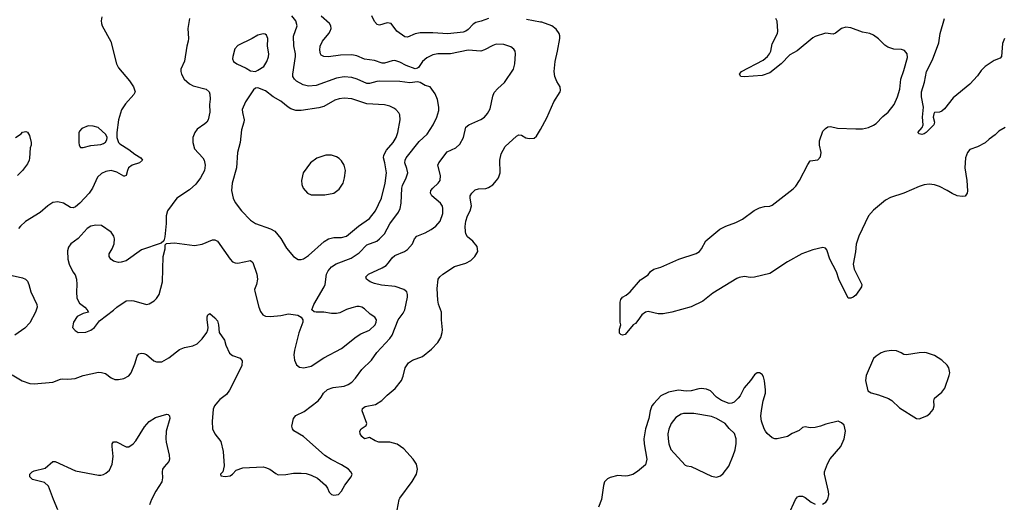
# Model space of a CAD drawing. Header units: inches. Extents: x 1834610 to 2027685, y 642842 to 774116.
# Tile 263 of 632: x 1885889 to 1893662, y 741689 to 745500. Entities that reach past the tile are written whole.
import ezdxf

# ---------------------------------------------------------------- set-up
doc = ezdxf.new("R2010")
doc.units = ezdxf.units.IN
doc.header["$MEASUREMENT"] = 0
doc.layers.add('B8784', color=7, linetype='Continuous')
doc.layers.add('B8794', color=7, linetype='Continuous')

msp = doc.modelspace()

# ---------------------------------------------------------------- linework, layer by layer
at = {"layer": 'B8784', "color": 5}
for points, elevation in [([(1885830, 742696.3), (1885908.7, 742648.7), (1885970, 742628.2), (1886004.1, 742624.1), (1886150, 742636.3), (1886210, 742662), (1886230, 742664.9), (1886270, 742662), (1886327.5, 742667.5), (1886389.7, 742690.3), (1886510, 742715.3), (1886535.1, 742715.1), (1886566.7, 742706.7), (1886610.5, 742670.5), (1886638.5, 742658.5), (1886670, 742658), (1886710, 742665.5), (1886750, 742688), (1886769.6, 742710.4), (1886798.6, 742781.4), (1886816.6, 742843.4), (1886830, 742860.7), (1886850, 742867.3), (1886870, 742864.9), (1886890, 742856.3), (1886946.5, 742806.5), (1886970, 742798.3), (1887010, 742798.9), (1887067, 742830), (1887150, 742896.4), (1887190, 742910.4), (1887256.2, 742923.8), (1887290, 742939.5), (1887330, 742979.3), (1887365.4, 743030), (1887374, 743050), (1887376.3, 743070), (1887368.3, 743130), (1887370, 743154), (1887375.3, 743170), (1887390, 743178.8), (1887430, 743146.8), (1887450, 743121), (1887459.5, 743090), (1887464.6, 743030), (1887505.3, 742970), (1887517, 742930), (1887546.1, 742866.1), (1887570, 742847), (1887628.2, 742828.2), (1887644.9, 742804.9), (1887642.4, 742770), (1887635.3, 742750), (1887546.2, 742573.8), (1887520.2, 742539.7), (1887470, 742501.6), (1887450, 742479.6), (1887427, 742450), (1887415.4, 742424.6), (1887407.3, 742327.3), (1887410.4, 742270), (1887428.4, 742230), (1887475.8, 742170), (1887496.4, 742090), (1887502.8, 741977.2), (1887491.6, 741928.4), (1887474, 741910), (1887478, 741898), (1887510, 741892), (1887550, 741898), (1887568, 741910), (1887596.5, 741943.5), (1887650, 741960.7), (1887810, 741968), (1887830, 741964.9), (1887864.7, 741950), (1887910, 741916), (1887930, 741906.8), (1887990, 741907.3), (1888050, 741919.1), (1888110, 741919.1), (1888150, 741915.5), (1888190, 741904), (1888239.8, 741879.8), (1888303.6, 741823.6), (1888319.8, 741799.8), (1888331.3, 741770), (1888350, 741751.3), (1888370, 741746), (1888406, 741750), (1888430, 741778), (1888456.2, 741823.8), (1888505.2, 741890), (1888512.7, 741910), (1888504, 741930), (1888484, 741950), (1888430, 741986), (1888346.8, 742026.8), (1888297.2, 742057.2), (1888130, 742209.6), (1888052.3, 742252.3), (1888041.2, 742270), (1888038, 742290), (1888051.6, 742350), (1888070, 742374.9), (1888133.9, 742406.1), (1888245.2, 742490), (1888270, 742518.8), (1888287.3, 742550), (1888319.5, 742580.5), (1888363.8, 742596.2), (1888450, 742605.8), (1888481.3, 742618.7), (1888510, 742638), (1888539.7, 742670), (1888590, 742737.6), (1888666, 742810), (1888707.3, 742872.7), (1888810, 742981.1), (1888830, 743008.5), (1888875.7, 743130), (1888916.6, 743183.4), (1888929.8, 743210), (1888951.6, 743310), (1888951.6, 743330), (1888945.6, 743350), (1888922.4, 743370), (1888854, 743394), (1888744.2, 743404.2), (1888690, 743416.4), (1888655.1, 743430), (1888627, 743450), (1888620.9, 743470), (1888642.7, 743490), (1888750, 743540.3), (1888780.7, 743559.3), (1888801, 743579), (1888830, 743620.4), (1888850, 743638), (1888926.6, 743670), (1888950, 743686), (1888989.7, 743730), (1889006.6, 743770), (1889025.1, 743790), (1889090, 743817.4), (1889136.9, 743843.1), (1889174.7, 743870), (1889207.3, 743910), (1889230.7, 743970), (1889230.7, 744010), (1889226.2, 744026.2), (1889212, 744052), (1889141.6, 744110), (1889131.5, 744130), (1889134.7, 744150), (1889149.7, 744170), (1889192.2, 744207.8), (1889207.1, 744230), (1889209.8, 744270), (1889189.7, 744350), (1889197.4, 744370), (1889264.9, 744455.1), (1889332.5, 744487.5), (1889362.8, 744517.2), (1889392.8, 744570), (1889411.6, 744650), (1889435.1, 744670), (1889530, 744710.3), (1889557.6, 744730), (1889582, 744758), (1889603.5, 744796.5), (1889624.5, 744895.5), (1889635.9, 744924.1), (1889662.4, 744957.6), (1889716.4, 745003.6), (1889786.3, 745110), (1889798.9, 745150), (1889803.6, 745230), (1889799.6, 745250), (1889790, 745266), (1889765.3, 745285.3), (1889710, 745303.5), (1889650, 745306.3), (1889623.4, 745296.6), (1889558.6, 745261.4), (1889530, 745252.3), (1889430, 745259), (1889290, 745230.8), (1889190, 745230.7), (1889150, 745221.8), (1889102.6, 745197.4), (1889070, 745168.4), (1889037.4, 745122.6), (1889030, 745115.8), (1889010, 745111.4), (1888939.1, 745139.1), (1888890, 745165.5), (1888850, 745177.4), (1888830, 745175.8), (1888770, 745156.8), (1888750, 745157.1), (1888690, 745177.6), (1888610, 745188.8), (1888550, 745213.2), (1888510, 745222.4), (1888420.6, 745219.4), (1888327.3, 745207.3), (1888289.8, 745209.7), (1888270, 745220.9), (1888264.2, 745230), (1888258.3, 745258.3), (1888261, 745290), (1888279.7, 745330), (1888329.7, 745390), (1888341.1, 745410), (1888346.9, 745430), (1888344.4, 745450), (1888333.7, 745470), (1888268.4, 745528.4)], 640), ([(1886537.2, 745522.8), (1886531.8, 745490), (1886533.7, 745470), (1886540.4, 745450), (1886608.7, 745328.7), (1886653, 745150), (1886670, 745118.8), (1886756.2, 745016.2), (1886787.7, 744970), (1886799.1, 744930), (1886790.5, 744910), (1886724.1, 744835.9), (1886692, 744788), (1886668.9, 744710), (1886654.4, 744610), (1886654.9, 744570), (1886667.7, 744530), (1886679.2, 744519.2), (1886750, 744475.8), (1886797.6, 744437.6), (1886846, 744410), (1886858.8, 744390), (1886834.8, 744370), (1886776, 744350), (1886748.8, 744331.2), (1886739.1, 744310), (1886730.4, 744269.6), (1886716.7, 744263.3), (1886710, 744262.9), (1886654.9, 744294.9), (1886610, 744308.7), (1886570, 744302.3), (1886534.3, 744285.7), (1886504.1, 744255.9), (1886463.6, 744170), (1886436.1, 744130), (1886363.2, 744050), (1886330, 744022.4), (1886310, 744014.5), (1886290, 744018), (1886233.6, 744050), (1886190, 744061.4), (1886150, 744055.9), (1886110.3, 744030), (1886050, 743978), (1885934.9, 743905.1), (1885895.3, 743870), (1885879.6, 743850)], 640), ([(1887228.7, 745510), (1887216.5, 745430), (1887222, 745350), (1887219.5, 745330), (1887208.5, 745290), (1887188.7, 745171.3), (1887160.7, 745110), (1887160.7, 745090), (1887165.5, 745070), (1887188.4, 745030), (1887230, 744992.2), (1887257.7, 744977.7), (1887361, 744950), (1887384, 744930), (1887390, 744912), (1887391.7, 744871.7), (1887386, 744830), (1887388.7, 744770), (1887377.1, 744710), (1887364.9, 744690), (1887350, 744677), (1887290, 744636.2), (1887270.2, 744609.8), (1887256.9, 744570), (1887256, 744530), (1887270, 744480.7), (1887335.5, 744410), (1887346.4, 744390), (1887354, 744350), (1887347, 744310), (1887316.9, 744250), (1887278.7, 744201.3), (1887230, 744157.4), (1887130, 744089.6), (1887054.9, 743990), (1887044.4, 743950), (1887046, 743890), (1887034.8, 743785.2), (1887026, 743754), (1887006, 743734), (1886850, 743681.3), (1886730, 743595.6), (1886690, 743584.5), (1886670, 743583.7), (1886630, 743593.2), (1886609, 743610), (1886594, 743630), (1886594, 743650), (1886619, 743690), (1886634, 743730), (1886637.2, 743770), (1886632.7, 743790), (1886610, 743821.2), (1886534.3, 743874.3), (1886490, 743878), (1886450, 743869.5), (1886422, 743850), (1886350, 743772.3), (1886291.3, 743730), (1886275.3, 743704.7), (1886266.4, 743673.6), (1886267.7, 743610), (1886279.1, 743570), (1886308.2, 743510), (1886325.5, 743485.5), (1886338.4, 743450), (1886341.1, 743410), (1886336.5, 743350), (1886340.7, 743300.7), (1886360.4, 743260.4), (1886402, 743230), (1886422, 743210), (1886432, 743190), (1886390, 743179), (1886343.4, 743156.6), (1886314, 743110), (1886304.7, 743070), (1886325.4, 743045.4), (1886350.9, 743030.9), (1886410, 743033.4), (1886450, 743048), (1886479, 743070), (1886518, 743122), (1886630, 743204.9), (1886655.1, 743230), (1886730, 743280.4), (1886770, 743283.1), (1886790, 743279.5), (1886890, 743250.7), (1886910, 743254.8), (1886950, 743278.8), (1886970, 743298.8), (1886990, 743331), (1887016.9, 743430), (1887020.7, 743630), (1887037.2, 743690), (1887038, 743722), (1887048, 743732), (1887110, 743738), (1887270, 743717.6), (1887330, 743726.7), (1887410, 743761.6), (1887430, 743760.5), (1887450, 743750.6), (1887550, 743607.7), (1887570, 743588.2), (1887590, 743579.5), (1887610, 743578), (1887710, 743597.1), (1887730, 743582.8), (1887760.3, 743490), (1887766.7, 743450), (1887759.5, 743410), (1887743, 743370), (1887745.5, 743354.5), (1887775.8, 743230), (1887790, 743194.8), (1887809, 743169), (1887830, 743159.3), (1887870, 743156.4), (1887950, 743164.9), (1888010, 743177.1), (1888085.5, 743165.5), (1888111.3, 743150), (1888122.8, 743130), (1888124.9, 743110), (1888093.3, 743026.7), (1888058.2, 742890), (1888053.8, 742853.8), (1888058, 742810), (1888073.3, 742773.3), (1888096.7, 742756.7), (1888131.7, 742751.7), (1888190, 742764.9), (1888290, 742830.3), (1888430, 742902.8), (1888544.5, 742995.5), (1888581.7, 743018.3), (1888650, 743048.3), (1888694.3, 743090), (1888703.6, 743110), (1888704.5, 743130), (1888692.3, 743150), (1888654.9, 743174.9), (1888610, 743216), (1888590, 743229.3), (1888570, 743234.5), (1888550, 743235.6), (1888510, 743225.6), (1888470, 743211.5), (1888416.2, 743183.8), (1888390, 743178.7), (1888350, 743180.5), (1888290, 743191.5), (1888229.4, 743189.4), (1888213.2, 743193.2), (1888195.3, 743210), (1888212, 743250), (1888292.6, 743390), (1888299.8, 743410), (1888312.1, 743490), (1888324.6, 743515.4), (1888350, 743547), (1888388.1, 743571.9), (1888504.6, 743615.4), (1888570, 743659.7), (1888630, 743722.8), (1888707.8, 743752.2), (1888730, 743768.1), (1888768.9, 743810), (1888811.3, 743888.7), (1888879.4, 743980.6), (1888893.3, 744010), (1888900.8, 744050), (1888904.5, 744170), (1888910, 744190.4), (1888941.2, 744250), (1888951.9, 744290), (1888945.8, 744325.8), (1888929.8, 744370), (1888930.9, 744390), (1888940.3, 744410), (1889042.9, 744537.1), (1889104.4, 744595.6), (1889154, 744670), (1889181.5, 744730), (1889197.1, 744782.9), (1889198.8, 744810), (1889186.6, 744870), (1889170, 744914.7), (1889130.7, 744970.7), (1889090, 744980.9), (1889050, 745003.7), (1889030, 745009.9), (1888970, 745000.2), (1888890, 745011.4), (1888730, 745013.9), (1888707.9, 745012.1), (1888650, 744994.6), (1888630, 744997), (1888554, 745030), (1888510, 745042.9), (1888450, 745049), (1888390, 745038.5), (1888230, 744981.1), (1888170, 744975.5), (1888126.4, 744986.4), (1888074.7, 745014.7), (1888058, 745030), (1888046.4, 745050), (1888044.8, 745070), (1888066.5, 745210), (1888066.3, 745230), (1888053.1, 745293.1), (1888049.8, 745370), (1888078.2, 745450), (1888068.9, 745490), (1888036.8, 745530)], 660), ([(1889590.7, 745510), (1889532.8, 745487.2), (1889490, 745476.3), (1889470, 745463.8), (1889430, 745422.7), (1889410, 745408.7), (1889390, 745401.8), (1889270, 745389), (1889150, 745395.5), (1889050, 745395.1), (1889010, 745387.2), (1888950, 745360.5), (1888930, 745364.2), (1888866, 745410), (1888822, 745470), (1888790, 745476.2), (1888730, 745457), (1888710, 745462.7), (1888690, 745485.2), (1888669.5, 745530)], 620), ([(1890000, 745481), (1889890, 745502.5)], 620), ([(1888870, 741627.3), (1888884.2, 741710), (1888890, 741722.8), (1888986.7, 741853.3), (1889021.1, 741910), (1889029.8, 741950), (1889022, 741990), (1888995.1, 742030), (1888921, 742110), (1888870, 742147.8), (1888810, 742162.9), (1888724.7, 742164.7), (1888695.2, 742175.2), (1888650, 742201.2), (1888610, 742189.4), (1888590, 742208.7), (1888578, 742230), (1888575.3, 742250), (1888584, 742270), (1888624.7, 742295.3), (1888629.2, 742310), (1888593.3, 742410), (1888594.5, 742430), (1888615.2, 742444.8), (1888697.7, 742462.3), (1888747.2, 742492.8), (1888790, 742535.5), (1888852.7, 742587.3), (1888903.7, 742650), (1888916.4, 742683.6), (1888931.8, 742750), (1888959.5, 742790), (1888990, 742810.3), (1889070, 742840.3), (1889141.2, 742898.8), (1889191.1, 742950), (1889212.6, 742990), (1889225.4, 743030), (1889226.9, 743050), (1889218.4, 743130), (1889219.5, 743190), (1889194.7, 743254.7), (1889190, 743286), (1889183.9, 743376.1), (1889192.7, 743450), (1889205.2, 743470), (1889229, 743490), (1889322.7, 743550), (1889410, 743577.1), (1889450, 743599.1), (1889482.7, 743630), (1889505.2, 743670), (1889501.2, 743710), (1889466, 743750), (1889425.3, 743785.3), (1889411.8, 743810), (1889408.3, 743828.3), (1889405.9, 743865.9), (1889410.9, 743910), (1889424.2, 743950), (1889445.7, 743990), (1889455.4, 744030), (1889444.2, 744090), (1889445.1, 744110), (1889458, 744130), (1889484, 744156), (1889510, 744163.1), (1889570, 744167.2), (1889590, 744174), (1889623.1, 744196.9), (1889653.6, 744230), (1889668.5, 744251.5), (1889683, 744290), (1889679.1, 744390), (1889690, 744440.7), (1889722.8, 744497.2), (1889810, 744578.8), (1889830, 744590.8), (1889850, 744586.8), (1889885.9, 744565.9), (1889910, 744560.3), (1889950, 744565.5), (1889970, 744578.8), (1890000, 744633.3)], 620), ([(1885855.3, 744570), (1885900.9, 744599.1), (1885910, 744611), (1885936, 744616), (1885951.1, 744611.1), (1885965.4, 744585.4), (1885978, 744530), (1885978, 744510), (1885971, 744489), (1885966.4, 744406.4), (1885964, 744390), (1885950, 744362), (1885910, 744308.7), (1885871.3, 744270)], 620), ([(1885830, 743479.5), (1885910, 743461.1), (1885933.4, 743450), (1885950, 743435.5), (1885961.1, 743410), (1885975.8, 743350), (1886025.3, 743250), (1886027.2, 743230), (1886014.3, 743190), (1885970, 743106), (1885930, 743063.5), (1885850, 743007.8)], 640), ([(1886191.1, 741630), (1886155.8, 741710), (1886117.4, 741817.4), (1886084.8, 741844.8), (1885988.7, 741870), (1885968.7, 741890), (1885968, 741910), (1885988, 741930), (1886003.2, 741936.8), (1886090, 741958), (1886150, 742011), (1886170, 742011.3), (1886330, 741936.3), (1886510, 741903.1), (1886530, 741902.4), (1886550, 741908.4), (1886570, 741919.3), (1886596.6, 741943.4), (1886618.3, 741990), (1886625.4, 742050), (1886617.6, 742130), (1886619.5, 742150), (1886630, 742166.8), (1886652.9, 742167.1), (1886730, 742128.2), (1886750, 742128.2), (1886783.7, 742150), (1886806.1, 742173.9), (1886874.1, 742285.9), (1886910, 742327.7), (1886962, 742358), (1887050, 742385.5), (1887062, 742382), (1887071.9, 742371.9), (1887075.3, 742350), (1887046.4, 742250), (1887043, 742190), (1887044.4, 742164.4), (1887070, 742062), (1887071.8, 742030), (1887065.3, 742010), (1887028.2, 741970), (1887016.4, 741950), (1887012.7, 741930), (1887017.1, 741882.9), (1887010.7, 741850), (1886962.5, 741777.5), (1886928.4, 741710), (1886912.4, 741670)], 620)]:
    msp.add_lwpolyline(points, dxfattribs=dict(at, elevation=elevation))
for points, elevation in [([(1887810, 745388), (1887770, 745376.9), (1887724, 745350), (1887610, 745295.1), (1887588, 745270), (1887570.4, 745210), (1887568.4, 745190), (1887576.3, 745170), (1887602.8, 745150), (1887675.8, 745115.8), (1887710, 745094.8), (1887750, 745090.8), (1887770, 745100.7), (1887816, 745130), (1887840.9, 745170), (1887853.4, 745206.6), (1887855.1, 745230), (1887845, 745290), (1887847.3, 745350), (1887837, 745377), (1887826, 745386)], 680), ([(1887770, 744962), (1887750, 744959.3), (1887734, 744946), (1887670.3, 744850), (1887646.3, 744790), (1887646.5, 744766.5), (1887661.1, 744710), (1887659.5, 744690), (1887639, 744630), (1887630.2, 744530), (1887608.1, 744450), (1887599.7, 744330), (1887566.5, 744210), (1887561.7, 744150), (1887573.4, 744090), (1887590, 744055.5), (1887639.5, 743990), (1887710, 743915.8), (1887750, 743890.3), (1887869.3, 743849.3), (1887903.1, 743830), (1887951, 743771), (1887996.4, 743696.4), (1888050.2, 743630.2), (1888086.4, 743606.4), (1888110, 743605.3), (1888130, 743610.3), (1888170, 743636.5), (1888292.3, 743747.7), (1888326, 743770), (1888370, 743779.7), (1888430, 743779.7), (1888470, 743791.4), (1888564.2, 743870), (1888650, 743929.2), (1888696.8, 743990), (1888746.3, 744090), (1888774.4, 744210), (1888783.4, 744290), (1888772.1, 744370), (1888761.1, 744410), (1888762.6, 744430), (1888783.7, 744470), (1888836.4, 744530), (1888861.4, 744570), (1888873.3, 744610), (1888892.3, 744710), (1888889.5, 744749.5), (1888883.3, 744763.3), (1888859.3, 744790), (1888841.3, 744801.3), (1888810, 744816.9), (1888770, 744828.4), (1888630, 744835), (1888510, 744875.1), (1888450, 744879.8), (1888410, 744874.6), (1888376.2, 744863.8), (1888290, 744814.6), (1888250, 744802.9), (1888110, 744783.1), (1888070, 744782.7), (1888030, 744796.4), (1888007.6, 744810), (1887950, 744857.6), (1887890, 744891.1), (1887830, 744938.7)], 680), ([(1886430, 744661.2), (1886379.8, 744640.2), (1886359.8, 744620.2), (1886354.4, 744605.6), (1886354.8, 744530), (1886358.8, 744510), (1886370, 744491.3), (1886390, 744491), (1886450, 744506.7), (1886530, 744514.4), (1886550, 744521.6), (1886567.2, 744532.8), (1886576, 744550), (1886579.3, 744570), (1886570, 744594), (1886509.4, 744649.4), (1886470, 744659.3)], 640), ([(1888350.9, 744430.9), (1888304.7, 744430), (1888233.3, 744406.7), (1888184.4, 744370), (1888126.7, 744290), (1888113.7, 744230), (1888117.3, 744197.3), (1888127.7, 744170), (1888162, 744130), (1888190, 744118), (1888296.5, 744116.5), (1888370, 744129.4), (1888410, 744160.8), (1888443.4, 744210), (1888453.7, 744250), (1888459.8, 744310), (1888451.3, 744351.3), (1888430, 744384.2), (1888410, 744403), (1888390, 744415.8)], 720)]:
    msp.add_lwpolyline(points, close=True, dxfattribs=dict(at, elevation=elevation))
at = {"layer": 'B8794', "color": 5}
for points, elevation in [([(1893670, 744649.6), (1893619.9, 744620.1), (1893590.2, 744589.8), (1893542.4, 744557.6), (1893510, 744527.8), (1893450, 744494.7), (1893390, 744474.5), (1893370.4, 744450), (1893356.5, 744410), (1893350.3, 744330), (1893367.6, 744230), (1893372.3, 744147.7), (1893370, 744128.7), (1893352.8, 744107.2), (1893330, 744104.5), (1893289, 744110), (1893250, 744126), (1893211.5, 744151.5), (1893150, 744182.6), (1893110, 744195.4), (1893070, 744199.7), (1893030, 744194.8), (1892990, 744181.5), (1892869.4, 744130.6), (1892763, 744097), (1892724.4, 744075.6), (1892630, 743996.9), (1892591.3, 743950), (1892512.6, 743790), (1892491.5, 743728.5), (1892486.9, 743666.9), (1892470.3, 743570), (1892477.7, 743530), (1892536.4, 743410), (1892535.8, 743390), (1892490, 743325.2), (1892470, 743309.3), (1892450, 743301.2), (1892430, 743302), (1892354.8, 743450), (1892337.7, 743510), (1892284.8, 743610), (1892261.2, 743681.2), (1892250, 743696), (1892230, 743700.7), (1892150, 743682.5), (1892063.1, 743650), (1891950, 743586.5), (1891810, 743496.9), (1891690, 743466.6), (1891655.5, 743464.5), (1891610, 743471.5), (1891570, 743464.7), (1891550, 743455.8), (1891360.4, 743339.6), (1891281.8, 743278.2), (1891190, 743232), (1891038, 743190), (1890970, 743176.3), (1890930, 743177.6), (1890850, 743196.3), (1890830, 743191.5), (1890800.5, 743170), (1890770, 743124), (1890750, 743102), (1890730.8, 743089.2), (1890670, 743014), (1890649, 743009), (1890634.6, 743014.6), (1890625.2, 743025.2), (1890624.7, 743055.3), (1890634, 743090), (1890628.7, 743110), (1890629, 743270), (1890634, 743290), (1890649, 743310), (1890676.2, 743323.8), (1890709.5, 743350.5), (1890790, 743446), (1890850, 743484.7), (1890869.3, 743510.7), (1890895.3, 743530), (1890950, 743546.7), (1891092.7, 743610), (1891230, 743653.7), (1891254.5, 743670), (1891272.3, 743690), (1891306.6, 743753.4), (1891415.6, 743844.4), (1891464, 743870), (1891542, 743898), (1891596.3, 743923.7), (1891686.7, 743993.3), (1891730, 744014.9), (1891770, 744024.2), (1891810, 744027), (1891830, 744034.4), (1891995.4, 744164.6), (1892015.4, 744184.6), (1892046.3, 744230), (1892110, 744355.5), (1892130, 744384.9), (1892190, 744393.4), (1892210, 744416), (1892215.1, 744450), (1892202, 744510), (1892202.9, 744542.9), (1892230, 744618.8), (1892250, 744640.7), (1892270, 744653), (1892290, 744656.3), (1892344.2, 744644.2), (1892490, 744637.2), (1892541.5, 744638.5), (1892590, 744649), (1892630, 744666), (1892650, 744680.3), (1892703.6, 744736.4), (1892744.2, 744770), (1892793.5, 744830), (1892820.3, 744890), (1892838, 744950), (1892844.4, 745030), (1892870, 745098), (1892899.1, 745200.9), (1892894.3, 745230), (1892875.4, 745255.4), (1892850, 745264.5), (1892790, 745266.9), (1892743.1, 745283.1), (1892718, 745298), (1892670, 745349.7), (1892630, 745377.2), (1892600.9, 745390), (1892542.3, 745402.3), (1892450, 745434.8), (1892410, 745441.7), (1892378, 745430), (1892330, 745393.6), (1892310, 745384.5), (1892250, 745392.3), (1892170, 745367.8), (1892150, 745356.9), (1892026.9, 745253.1), (1891970, 745222.3), (1891901.5, 745150), (1891810, 745080.3), (1891750, 745059.7), (1891608.3, 745048.3), (1891582, 745050), (1891572.3, 745070), (1891587.8, 745090), (1891758.7, 745181.3), (1891791.7, 745208.3), (1891808.8, 745230), (1891819.3, 745250), (1891829.7, 745310), (1891872.8, 745390), (1891875.1, 745410), (1891868.7, 745488.7), (1891858, 745510)], 580), ([(1893663, 745350), (1893648.6, 745311.4), (1893638.8, 745210), (1893630, 745195.3), (1893582.5, 745177.5), (1893510.3, 745129.7), (1893480.3, 745099.7), (1893450, 745057.2), (1893390.8, 744990), (1893257.5, 744882.5), (1893190, 744795.3), (1893170, 744778), (1893151.1, 744768.9), (1893112, 744768), (1893104.7, 744755.3), (1893101, 744730), (1893111, 744690), (1893104.7, 744670), (1893046, 744610), (1893030, 744599.3), (1893010, 744593.2), (1892990, 744599), (1892979, 744610), (1893012.5, 744647.5), (1893021.2, 744670), (1893015.1, 744730), (1893025.1, 744810), (1893008.7, 744890), (1893009.8, 744930), (1893033, 745007), (1893048.2, 745090), (1893096, 745184), (1893144.1, 745315.9), (1893155.8, 745390), (1893191.1, 745510)], 560), ([(1890000, 744633.3), (1890050, 744724), (1890105.1, 744850), (1890156, 744930), (1890158.9, 744941.1), (1890156, 744970), (1890130, 745012.7), (1890114.7, 745050), (1890108, 745090), (1890115.4, 745170), (1890134.3, 745250), (1890152.3, 745350), (1890152.5, 745372.5), (1890149, 745390), (1890124.5, 745424.5), (1890091.1, 745451.1), (1890010, 745479.1), (1890000, 745481)], 620), ([(1892225.6, 741674.4), (1892253, 741690), (1892270, 741714), (1892276.8, 741750), (1892274.7, 741774.7), (1892241.6, 741910), (1892242.9, 741930), (1892266.5, 741993.5), (1892287.9, 742032.1), (1892372, 742130), (1892398.4, 742190), (1892409.3, 742250), (1892398, 742298), (1892377.5, 742317.5), (1892350, 742329.2), (1892253.4, 742306.6), (1892210.6, 742289.4), (1892170, 742279.3), (1892130, 742277.2), (1892090, 742285.2), (1892070, 742279.3), (1892043.1, 742256.9), (1891987.6, 742232.4), (1891950, 742209.6), (1891870, 742189.6), (1891850, 742189.6), (1891830, 742197), (1891790, 742231.8), (1891777.4, 742250), (1891765.7, 742270), (1891744.2, 742330), (1891740.8, 742370), (1891745.5, 742414.5), (1891758.9, 742490), (1891775.9, 742550), (1891777.8, 742577.8), (1891770, 742648), (1891760.1, 742680.1), (1891750, 742699.3), (1891730, 742712), (1891710, 742712.3), (1891690, 742696), (1891658.4, 742650), (1891608, 742592), (1891575.6, 742530), (1891560.3, 742510), (1891530, 742480.4), (1891510, 742472.1), (1891489.3, 742470), (1891430, 742492.4), (1891390, 742517.8), (1891342.4, 742570), (1891310, 742582), (1891270, 742587.2), (1891250, 742585.7), (1891190, 742568.4), (1891150, 742567.2), (1891090, 742573.6), (1891010, 742557.8), (1890950.3, 742530), (1890894, 742470), (1890880.7, 742450), (1890865.6, 742410), (1890855.6, 742350), (1890830.2, 742270), (1890817.6, 742190), (1890817.8, 742150), (1890841.3, 742030), (1890830, 741984.5), (1890767.1, 741932.9), (1890730, 741909.7), (1890690, 741896.9), (1890670, 741894.3), (1890610, 741900.7), (1890550, 741885.6), (1890530, 741874), (1890507, 741850), (1890498, 741822), (1890483.1, 741710), (1890458, 741650)], 620), ([(1891958, 741590), (1892012.7, 741710), (1892030, 741731), (1892043.2, 741736.8), (1892070, 741737.3), (1892090, 741727.7), (1892136.3, 741690), (1892170, 741673.7)], 620)]:
    msp.add_lwpolyline(points, dxfattribs=dict(at, elevation=elevation))
for points, elevation in [([(1892770, 742888), (1892719.9, 742880.1), (1892690, 742869.5), (1892650, 742843.7), (1892630, 742825.2), (1892570.6, 742690), (1892567, 742650), (1892584, 742570), (1892610, 742553.4), (1892670, 742538.4), (1892749, 742509), (1892773, 742493), (1892835.8, 742435.8), (1892970, 742350.8), (1892990, 742347.3), (1893050, 742372.2), (1893073.6, 742390), (1893099.5, 742420.5), (1893108, 742450), (1893105.6, 742490), (1893112.3, 742510), (1893170, 742559.3), (1893192.4, 742590), (1893227.3, 742690), (1893231.1, 742710), (1893225.4, 742750), (1893211.6, 742771.6), (1893170, 742811.5), (1893110, 742847.3), (1893047.9, 742867.9), (1893030, 742871.6), (1892990, 742869.7), (1892890, 742852.7), (1892870, 742857.2), (1892849, 742870), (1892810, 742884.2)], 620), ([(1891210, 742390.9), (1891130, 742389.7), (1891110, 742384.7), (1891090, 742373), (1891070, 742357.6), (1891032.2, 742310), (1891013.7, 742266.3), (1891006.5, 742230), (1891007.9, 742190), (1891014.3, 742150), (1891030, 742105.5), (1891143, 741983), (1891156.3, 741976.3), (1891190, 741970.4), (1891350, 741896.4), (1891390, 741888.4), (1891422, 741898), (1891443, 741917), (1891486.2, 741973.8), (1891522.4, 742057.6), (1891537.4, 742102.6), (1891545.9, 742154.1), (1891545.8, 742190), (1891532.1, 742232.1), (1891490.6, 742270.6), (1891457.4, 742310), (1891390, 742349.8), (1891350, 742367.6)], 640)]:
    msp.add_lwpolyline(points, close=True, dxfattribs=dict(at, elevation=elevation))

doc.saveas('drawing.dxf')
